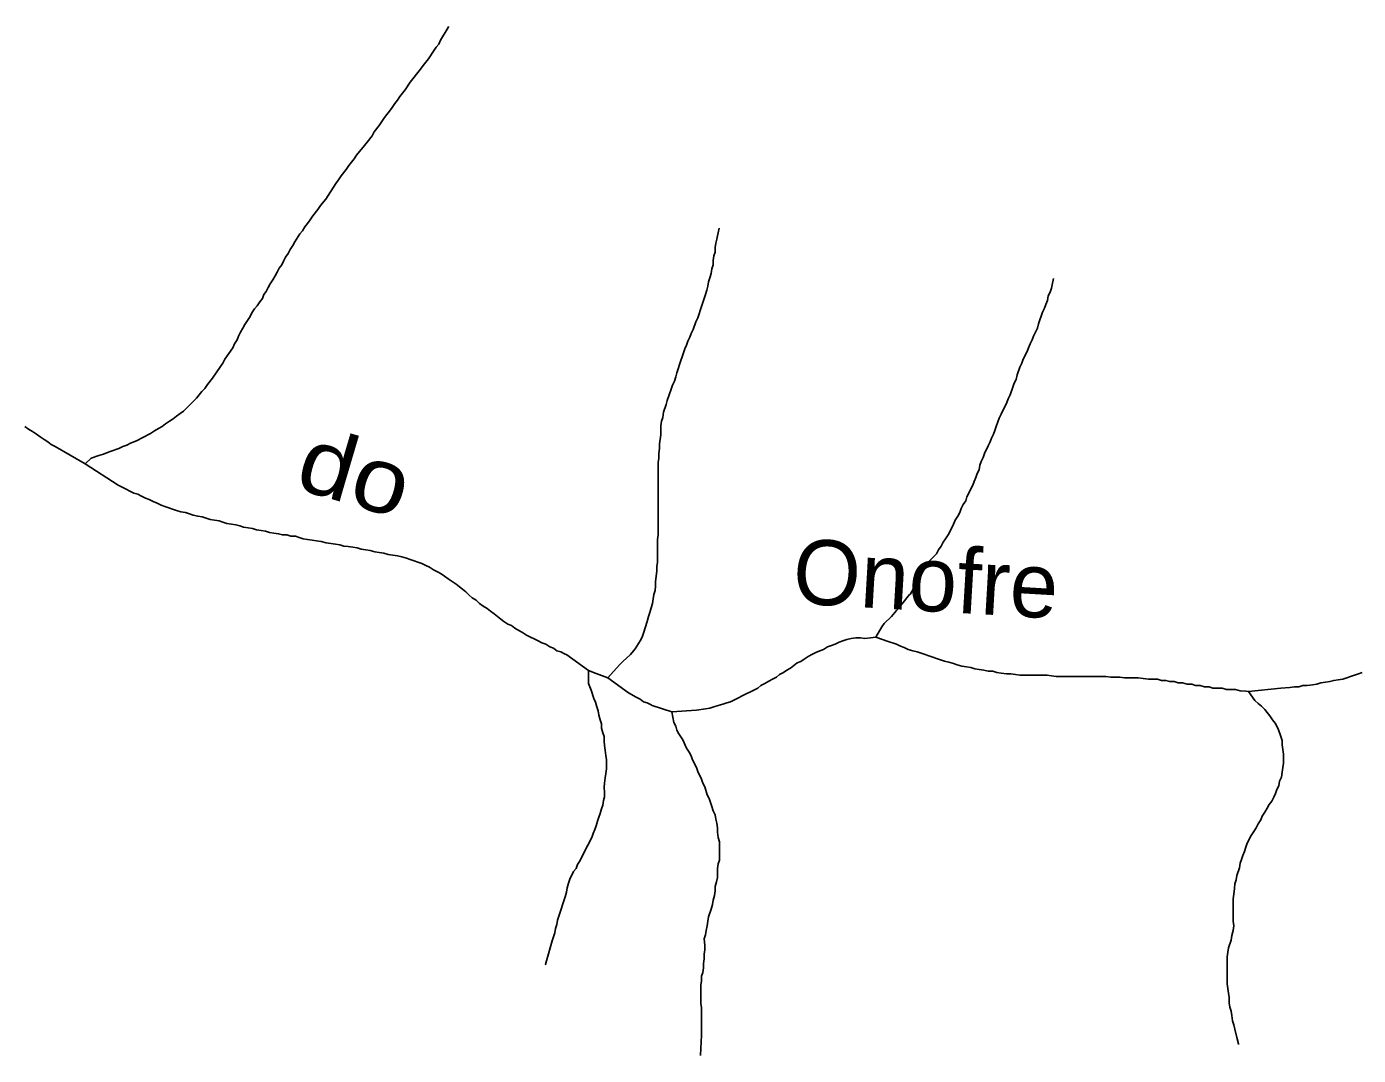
# Model space of a CAD drawing. Extents: x 652.3 to 678, y 7316.9 to 7344.9.
# Drawn here: x 660.616 to 662.257, y 7335.307 to 7336.574 of the extents above; entities that cross this region are included whole.
import ezdxf
from ezdxf.enums import TextEntityAlignment as Align

# ---------------------------------------------------------------- set-up
doc = ezdxf.new("R2010")
doc.units = 0
doc.header["$LTSCALE"] = 0.032
doc.layers.add('61', color=7, linetype='Continuous')
doc.layers.add('7', color=7, linetype='Continuous', lineweight=25)

msp = doc.modelspace()

# ---------------------------------------------------------------- linework, layer by layer
at = {"layer": '7'}
for p, q in [((661.6557, 7335.8218), (661.6622, 7335.8226)), ((662.1178, 7335.756), (662.1213, 7335.7557))]:
    msp.add_line(p, q, dxfattribs=at)
for points in [[(661.1357, 7336.5744), (661.1355, 7336.574), (661.1338, 7336.5713), (661.1259, 7336.5578), (661.1235, 7336.553), (661.1203, 7336.549), (661.1171, 7336.5442), (661.1108, 7336.5347), (661.1044, 7336.5267), (661.1012, 7336.522), (661.0885, 7336.5061), (661.0821, 7336.4965), (661.0758, 7336.4885), (661.0726, 7336.4838), (661.0694, 7336.4798), (661.0662, 7336.475), (661.063, 7336.4702), (661.0598, 7336.4663), (661.0567, 7336.4623), (661.0535, 7336.4575), (661.0503, 7336.4527), (661.0439, 7336.4448), (661.0415, 7336.44), (661.0352, 7336.4321), (661.032, 7336.4281), (661.0224, 7336.4161), (661.0193, 7336.4114), (661.0129, 7336.4034), (661.0097, 7336.3986), (661.0033, 7336.3907), (661.0002, 7336.3859), (660.997, 7336.3811), (660.9843, 7336.362), (660.9779, 7336.3541), (660.9747, 7336.3493), (660.9683, 7336.3413), (660.9652, 7336.3366), (660.962, 7336.3318), (660.9588, 7336.3278), (660.9556, 7336.323), (660.9524, 7336.3191), (660.9461, 7336.3095), (660.9437, 7336.3047), (660.9405, 7336.3), (660.9381, 7336.2952), (660.9349, 7336.2904), (660.9325, 7336.2856), (660.9301, 7336.2809), (660.927, 7336.2769), (660.9246, 7336.2721), (660.9222, 7336.2673), (660.919, 7336.2626), (660.9158, 7336.2578), (660.9134, 7336.253), (660.911, 7336.2482), (660.9079, 7336.2443), (660.9063, 7336.2395), (660.9031, 7336.2355), (660.8999, 7336.2307), (660.8967, 7336.2268), (660.8935, 7336.222), (660.8912, 7336.2172), (660.8848, 7336.2077), (660.8824, 7336.2029), (660.8792, 7336.1981), (660.8768, 7336.1933), (660.8752, 7336.1886), (660.8721, 7336.1838), (660.8697, 7336.179), (660.8601, 7336.1647), (660.8577, 7336.1599), (660.8546, 7336.1559), (660.845, 7336.1416), (660.8386, 7336.1337), (660.8355, 7336.1289), (660.8315, 7336.1249), (660.8251, 7336.117), (660.8132, 7336.105), (660.8092, 7336.101), (660.8052, 7336.0979), (660.8004, 7336.0947), (660.7965, 7336.0915), (660.7917, 7336.0883), (660.7869, 7336.0851), (660.7829, 7336.082), (660.7782, 7336.0796), (660.7734, 7336.0764), (660.7686, 7336.0732), (660.7591, 7336.0684), (660.7511, 7336.0644), (660.744, 7336.0613), (660.7392, 7336.0589), (660.7344, 7336.0573), (660.7296, 7336.0549), (660.7201, 7336.0517), (660.7153, 7336.0501), (660.7105, 7336.0477), (660.705, 7336.0461), (660.6954, 7336.043), (660.6878, 7336.0361)], [(661.4692, 7336.3264), (661.4691, 7336.326), (661.4672, 7336.3167), (661.4664, 7336.3127), (661.4648, 7336.3079), (661.4641, 7336.3024), (661.4641, 7336.2968), (661.4625, 7336.292), (661.4617, 7336.2864), (661.4617, 7336.2809), (661.4601, 7336.2761), (661.4593, 7336.2705), (661.4577, 7336.265), (661.4561, 7336.2602), (661.4553, 7336.2546), (661.4537, 7336.2498), (661.4521, 7336.2443), (661.4489, 7336.2347), (661.4473, 7336.2299), (661.4426, 7336.2156), (661.4402, 7336.2109), (661.437, 7336.2013), (661.4346, 7336.1965), (661.433, 7336.1918), (661.4306, 7336.187), (661.429, 7336.1822), (661.4267, 7336.1774), (661.4251, 7336.1727), (661.4203, 7336.1583), (661.4187, 7336.1528), (661.4171, 7336.148), (661.4155, 7336.1432), (661.4139, 7336.1376), (661.4115, 7336.1329), (661.4099, 7336.1281), (661.4052, 7336.1138), (661.4036, 7336.109), (661.4004, 7336.0995), (661.3996, 7336.0931), (661.398, 7336.0883), (661.3972, 7336.0827), (661.3972, 7336.0716), (661.3956, 7336.0605), (661.3956, 7336.0549), (661.3948, 7336.0485), (661.3948, 7336.043), (661.394, 7336.0374), (661.394, 7335.9483), (661.3932, 7335.9427), (661.3932, 7335.9149), (661.3924, 7335.9093), (661.3924, 7335.9037), (661.3908, 7335.891), (661.3908, 7335.8854), (661.3901, 7335.8798), (661.3885, 7335.8751), (661.3877, 7335.8695), (661.3869, 7335.8639), (661.3853, 7335.8584), (661.3837, 7335.8528), (661.3821, 7335.848), (661.3805, 7335.8417), (661.3757, 7335.8273), (661.3741, 7335.8226), (661.3718, 7335.8178), (661.3654, 7335.8082), (661.3598, 7335.8011), (661.3503, 7335.7923), (661.3463, 7335.7883), (661.332, 7335.7724)], [(661.881, 7336.2644), (661.881, 7336.264), (661.8794, 7336.2562), (661.8786, 7336.2522), (661.877, 7336.2475), (661.8746, 7336.2427), (661.8738, 7336.2371), (661.8714, 7336.2323), (661.8699, 7336.2276), (661.8675, 7336.2228), (661.8659, 7336.218), (661.8643, 7336.2132), (661.8627, 7336.2085), (661.8611, 7336.2029), (661.8587, 7336.1981), (661.8563, 7336.1933), (661.8547, 7336.1886), (661.8523, 7336.1838), (661.85, 7336.179), (661.8484, 7336.1743), (661.8436, 7336.1647), (661.842, 7336.1599), (661.8396, 7336.1552), (661.8364, 7336.1456), (661.8348, 7336.14), (661.8325, 7336.1353), (661.8309, 7336.1305), (661.8277, 7336.1209), (661.8253, 7336.1162), (661.8237, 7336.1114), (661.8165, 7336.0971), (661.8142, 7336.0923), (661.8126, 7336.0875), (661.8102, 7336.082), (661.8086, 7336.0772), (661.807, 7336.0724), (661.8046, 7336.0676), (661.803, 7336.0629), (661.8006, 7336.0581), (661.7959, 7336.0485), (661.7943, 7336.0438), (661.7919, 7336.039), (661.7903, 7336.0342), (661.7895, 7336.0286), (661.7871, 7336.0239), (661.7855, 7336.0191), (661.7831, 7336.0143), (661.7815, 7336.0095), (661.7744, 7335.9952), (661.7728, 7335.9904), (661.7696, 7335.9857), (661.7672, 7335.9809), (661.7656, 7335.9761), (661.7632, 7335.9714), (661.76, 7335.9666), (661.7569, 7335.9594), (661.7513, 7335.9483), (661.7481, 7335.9435), (661.7449, 7335.9395), (661.7425, 7335.9347), (661.7394, 7335.93), (661.737, 7335.9252), (661.7266, 7335.9149)], [(660.6878, 7336.0361), (660.6509, 7336.0573), (660.6461, 7336.0597), (660.6421, 7336.0629), (660.6373, 7336.066), (660.6326, 7336.0692), (660.6278, 7336.0724), (660.623, 7336.0756), (660.6182, 7336.0788), (660.6135, 7336.082)], [(660.6878, 7336.0361), (660.7288, 7336.0095), (660.7336, 7336.0072), (660.7384, 7336.0048), (660.7432, 7336.0024), (660.7479, 7336), (660.7527, 7335.9984), (660.7575, 7335.996), (660.7623, 7335.9936), (660.767, 7335.992), (660.7718, 7335.9897), (660.7766, 7335.9873), (660.7814, 7335.9849), (660.7861, 7335.9833), (660.7909, 7335.9817), (660.7957, 7335.9801), (660.8004, 7335.9785), (660.806, 7335.9769), (660.8116, 7335.9761), (660.8164, 7335.9745), (660.8211, 7335.9729), (660.8267, 7335.9714), (660.8323, 7335.9706), (660.837, 7335.969), (660.8418, 7335.9674), (660.8474, 7335.9666), (660.853, 7335.9658), (660.8577, 7335.9642), (660.8625, 7335.9626), (660.8681, 7335.9618), (660.8737, 7335.961), (660.8784, 7335.9594), (660.8832, 7335.9578), (660.8888, 7335.957), (660.8943, 7335.9562), (660.8991, 7335.9546), (660.9047, 7335.9538), (660.9103, 7335.953), (660.915, 7335.9515), (660.9206, 7335.9507), (660.9262, 7335.9499), (660.9309, 7335.9483), (660.9365, 7335.9483), (660.9413, 7335.9467), (660.9469, 7335.9467), (660.9516, 7335.9451), (660.9564, 7335.9435), (660.962, 7335.9427), (660.9675, 7335.9419), (660.9731, 7335.9411), (660.9787, 7335.9403), (660.985, 7335.9387), (660.9906, 7335.9379), (660.9962, 7335.9371), (661.0018, 7335.9363), (661.0065, 7335.9347), (661.0121, 7335.934), (661.0177, 7335.9332), (661.0232, 7335.9324), (661.028, 7335.9308), (661.0336, 7335.93), (661.0392, 7335.9292), (661.0447, 7335.9276), (661.0503, 7335.9268), (661.0559, 7335.926), (661.0614, 7335.9244), (661.067, 7335.9236), (661.0726, 7335.9228), (661.0781, 7335.9212), (661.0837, 7335.9196), (661.0885, 7335.918), (661.0933, 7335.9164), (661.098, 7335.9149), (661.1028, 7335.9133), (661.1076, 7335.9109), (661.1124, 7335.9085), (661.1171, 7335.9053), (661.1219, 7335.9029), (661.1267, 7335.9005), (661.1307, 7335.8974), (661.1354, 7335.8942), (661.1402, 7335.891), (661.145, 7335.8878), (661.149, 7335.8846), (661.1529, 7335.8814), (661.1569, 7335.8783), (661.1609, 7335.8743), (661.1649, 7335.8711), (661.1696, 7335.8679), (661.1736, 7335.8639), (661.1784, 7335.8607), (661.1832, 7335.8576), (661.1872, 7335.8544), (661.1919, 7335.8512), (661.1959, 7335.848), (661.1999, 7335.8448), (661.2039, 7335.8417), (661.2086, 7335.8385), (661.2134, 7335.8369), (661.2174, 7335.8337)], [(661.7266, 7335.9149), (661.7043, 7335.8751), (661.7043, 7335.8751)], [(661.6622, 7335.8226), (661.6693, 7335.8353), (661.6725, 7335.8393), (661.6813, 7335.848), (661.6876, 7335.8552), (661.6908, 7335.8592), (661.694, 7335.8631), (661.7036, 7335.8751), (661.7043, 7335.8751)], [(661.2174, 7335.8337), (661.2222, 7335.8305), (661.2269, 7335.8281), (661.2317, 7335.8249), (661.2365, 7335.8226), (661.2413, 7335.8202), (661.246, 7335.8178), (661.2508, 7335.8154), (661.2556, 7335.8138), (661.2604, 7335.8106), (661.2651, 7335.809), (661.2691, 7335.8058), (661.2739, 7335.8043), (661.2787, 7335.8019), (661.2812, 7335.8006)], [(661.4107, 7335.7303), (661.441, 7335.7326), (661.4521, 7335.7342), (661.4577, 7335.735), (661.4625, 7335.7366), (661.468, 7335.7382), (661.4736, 7335.7398), (661.4784, 7335.7414), (661.4831, 7335.743), (661.4879, 7335.7454), (661.4927, 7335.7478), (661.4975, 7335.7501), (661.5022, 7335.7525), (661.507, 7335.7549), (661.5118, 7335.7573), (661.5166, 7335.7597), (661.5205, 7335.7629), (661.5253, 7335.7653), (661.5301, 7335.7684), (661.5349, 7335.7708), (661.5396, 7335.7732), (661.5436, 7335.7764), (661.5484, 7335.7788), (661.5524, 7335.782), (661.5571, 7335.7844), (661.5611, 7335.7875), (661.5651, 7335.7907), (661.5699, 7335.7923), (661.5739, 7335.7955), (661.5786, 7335.7987), (661.5834, 7335.8011), (661.5882, 7335.8035), (661.593, 7335.8058), (661.5977, 7335.8074), (661.6025, 7335.8106), (661.6073, 7335.8122), (661.612, 7335.8138), (661.6168, 7335.8162), (661.6216, 7335.8178), (661.6264, 7335.8194), (661.6319, 7335.821), (661.6375, 7335.8218), (661.6431, 7335.8218), (661.6487, 7335.821), (661.6557, 7335.8218)], [(661.6622, 7335.8226), (661.6773, 7335.817), (661.6876, 7335.8138), (661.6924, 7335.8114), (661.6972, 7335.8098), (661.702, 7335.8074), (661.7075, 7335.8058), (661.7131, 7335.8043), (661.7179, 7335.8027), (661.7227, 7335.8011), (661.7274, 7335.7995), (661.7322, 7335.7979), (661.737, 7335.7963), (661.7417, 7335.7947), (661.7465, 7335.7931), (661.7521, 7335.7915), (661.7577, 7335.7899), (661.7624, 7335.7883), (661.768, 7335.7868), (661.7736, 7335.786), (661.7791, 7335.7852), (661.7839, 7335.7836), (661.7895, 7335.7828), (661.7951, 7335.782), (661.8006, 7335.7804), (661.8062, 7335.7804), (661.811, 7335.7788), (661.8165, 7335.778), (661.8229, 7335.7772), (661.8285, 7335.7772)], [(661.2812, 7335.8006), (661.3081, 7335.7812), (661.3081, 7335.7812), (661.3174, 7335.7778)], [(661.2549, 7335.4189), (661.255, 7335.4193), (661.2564, 7335.4239), (661.2635, 7335.4486), (661.2651, 7335.4534), (661.2667, 7335.4581), (661.2675, 7335.4637), (661.2691, 7335.4685), (661.2699, 7335.474), (661.2715, 7335.4788), (661.2731, 7335.4836), (661.2779, 7335.4979), (661.2795, 7335.5027), (661.281, 7335.5083), (661.2818, 7335.5138), (661.2834, 7335.5194), (661.285, 7335.5242), (661.2898, 7335.5337), (661.293, 7335.5377), (661.2946, 7335.5425), (661.2978, 7335.5472), (661.3049, 7335.5616), (661.3073, 7335.5663), (661.3121, 7335.5759), (661.3137, 7335.5807), (661.3161, 7335.5854), (661.3176, 7335.5902), (661.3192, 7335.5958), (661.3208, 7335.6006), (661.3224, 7335.6053), (661.324, 7335.6109), (661.3256, 7335.6157), (661.3264, 7335.6212), (661.328, 7335.626), (661.328, 7335.6316), (661.3272, 7335.6372), (661.328, 7335.6427), (661.3288, 7335.6491), (661.3296, 7335.6547), (661.3304, 7335.6602), (661.3304, 7335.6714), (661.3296, 7335.6769), (661.3288, 7335.6833), (661.328, 7335.6889), (661.3272, 7335.6945), (661.3272, 7335.7), (661.3256, 7335.7048), (661.324, 7335.7104), (661.324, 7335.7159), (661.3224, 7335.7207), (661.3208, 7335.7263), (661.32, 7335.7318), (661.3184, 7335.7366), (661.3168, 7335.7422), (661.3145, 7335.747), (661.3113, 7335.7573), (661.3081, 7335.7653), (661.3081, 7335.7708), (661.3081, 7335.7812)], [(661.3174, 7335.7778), (661.332, 7335.7724), (661.332, 7335.7724)], [(661.8285, 7335.7772), (661.834, 7335.7764), (661.8396, 7335.7756), (661.8452, 7335.7756), (661.8508, 7335.7756), (661.8563, 7335.7756), (661.8619, 7335.7756), (661.8675, 7335.7756), (661.873, 7335.7756), (661.8786, 7335.7748), (661.8842, 7335.774), (661.8897, 7335.774), (661.8953, 7335.774), (661.9009, 7335.774), (661.9065, 7335.774), (661.912, 7335.774), (661.9176, 7335.774), (661.9232, 7335.774), (661.9287, 7335.774), (661.9343, 7335.774), (661.9399, 7335.774), (661.9454, 7335.774), (661.9518, 7335.7732), (661.9574, 7335.7732), (661.9629, 7335.7732), (661.9685, 7335.7724), (661.9741, 7335.7724), (661.9797, 7335.7724), (661.9852, 7335.7724), (661.9916, 7335.7716), (661.998, 7335.7708), (662.0035, 7335.7708), (662.0091, 7335.7708), (662.0139, 7335.7692), (662.0194, 7335.7692), (662.0242, 7335.7677), (662.0298, 7335.7677), (662.0346, 7335.7661), (662.0401, 7335.7661), (662.0457, 7335.7645), (662.0513, 7335.7645), (662.056, 7335.7629), (662.0616, 7335.7629), (662.0672, 7335.7613), (662.0728, 7335.7613), (662.0775, 7335.7597), (662.0831, 7335.7597), (662.0887, 7335.7597), (662.0942, 7335.7581), (662.0998, 7335.7581), (662.1054, 7335.7581), (662.1109, 7335.7565), (662.1178, 7335.756)], [(662.1213, 7335.7557), (662.1611, 7335.7597), (662.1722, 7335.7605), (662.1778, 7335.7613), (662.1834, 7335.7613), (662.1881, 7335.7629), (662.1937, 7335.7629), (662.2001, 7335.7637), (662.2056, 7335.7645), (662.2104, 7335.7661), (662.216, 7335.7669), (662.2215, 7335.7677), (662.2263, 7335.7692), (662.2319, 7335.77), (662.2375, 7335.7708), (662.2422, 7335.7724), (662.247, 7335.774), (662.2518, 7335.7756), (662.2566, 7335.7772), (662.2613, 7335.7788)], [(661.332, 7335.7724), (661.3574, 7335.7541), (661.367, 7335.7486), (661.3718, 7335.7462), (661.3757, 7335.743), (661.3805, 7335.7414), (661.3853, 7335.739), (661.3867, 7335.7385)], [(662.1089, 7335.3207), (662.1088, 7335.3215), (662.107, 7335.3292), (662.1046, 7335.3396), (662.103, 7335.3451), (662.1014, 7335.3499), (662.1006, 7335.3563), (662.0998, 7335.3619), (662.0982, 7335.3666), (662.0974, 7335.3722), (662.0974, 7335.3786), (662.0966, 7335.3841), (662.0958, 7335.3897), (662.095, 7335.3953), (662.095, 7335.4287), (662.0958, 7335.4343), (662.0966, 7335.4398), (662.0998, 7335.4494), (662.1006, 7335.4549), (662.1022, 7335.4613), (662.103, 7335.4669), (662.1022, 7335.4725), (662.1022, 7335.5003), (662.103, 7335.5059), (662.1038, 7335.513), (662.1046, 7335.5186), (662.1062, 7335.5234), (662.107, 7335.5289), (662.1102, 7335.5385), (662.1109, 7335.5441), (662.1125, 7335.5488), (662.1141, 7335.5536), (662.1165, 7335.5584), (662.1181, 7335.564), (662.1197, 7335.5687), (662.1245, 7335.5783), (662.1277, 7335.5831), (662.1308, 7335.5878), (662.1332, 7335.5926), (662.1364, 7335.5974), (662.138, 7335.6022), (662.1412, 7335.6069), (662.1444, 7335.6117), (662.1468, 7335.6165), (662.1499, 7335.6205), (662.1523, 7335.6252), (662.1547, 7335.63), (662.1563, 7335.6348), (662.1587, 7335.6395), (662.1595, 7335.6451), (662.1619, 7335.6499), (662.1627, 7335.6563), (662.1635, 7335.6618), (662.1643, 7335.6674), (662.1643, 7335.6785), (662.1627, 7335.6897), (662.1627, 7335.6952), (662.1611, 7335.7), (662.1579, 7335.7096), (662.1539, 7335.7167), (662.1507, 7335.7207), (662.1475, 7335.7255), (662.1444, 7335.7295), (662.1412, 7335.7334), (662.1372, 7335.7374), (662.1332, 7335.7406), (662.1292, 7335.7446), (662.1213, 7335.7557)], [(661.3867, 7335.7385), (661.4107, 7335.7303), (661.4107, 7335.7303)], [(661.4461, 7335.3074), (661.4462, 7335.3078), (661.4465, 7335.3157), (661.4473, 7335.3324), (661.4473, 7335.3658), (661.4465, 7335.3714), (661.4465, 7335.3937), (661.4473, 7335.3993), (661.4473, 7335.4048), (661.4489, 7335.4096), (661.4497, 7335.4152), (661.4497, 7335.4207), (661.4505, 7335.4263), (661.4505, 7335.4319), (661.4513, 7335.4374), (661.4513, 7335.443), (661.4505, 7335.451), (661.4521, 7335.4557), (661.4529, 7335.4613), (661.4545, 7335.4669), (661.4553, 7335.4725), (661.4561, 7335.478), (661.4593, 7335.4876), (661.4609, 7335.4931), (661.4617, 7335.4987), (661.4633, 7335.5043), (661.4641, 7335.5099), (661.4641, 7335.5154), (661.4656, 7335.521), (661.4672, 7335.5266), (661.4672, 7335.5377), (661.468, 7335.5433), (661.4696, 7335.548), (661.4696, 7335.5703), (661.468, 7335.5759), (661.4672, 7335.5823), (661.4672, 7335.5878), (661.4664, 7335.5934), (661.4648, 7335.5982), (661.4641, 7335.6037), (661.4617, 7335.6085), (661.4601, 7335.6141), (661.4585, 7335.6189), (661.4569, 7335.6236), (661.4545, 7335.6284), (661.4513, 7335.638), (661.4489, 7335.6427), (661.4473, 7335.6475), (661.4426, 7335.6571), (661.441, 7335.6618), (661.4362, 7335.6714), (661.4346, 7335.6761), (661.4322, 7335.6809), (661.429, 7335.6857), (661.4243, 7335.696), (661.4195, 7335.7032), (661.4171, 7335.708), (661.4155, 7335.7128), (661.4131, 7335.7175), (661.4107, 7335.7303)]]:
    msp.add_lwpolyline(points, dxfattribs=at)

# ---------------------------------------------------------------- texts
at = {"layer": '61', "width": 1.15}
msp.add_text('do', height=0.08, rotation=343.544, dxfattribs=at).set_placement((661.0093, 7335.9873), align=Align.CENTER)
at = {"layer": '61'}
msp.add_text('Onofre', height=0.08, rotation=356.658, dxfattribs=at).set_placement((661.7215, 7335.8548), align=Align.CENTER)

doc.saveas('drawing.dxf')
